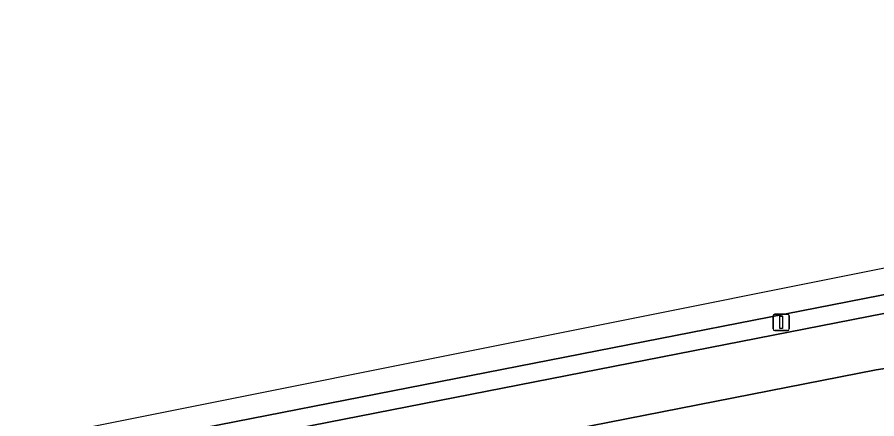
# Model space of a CAD drawing. Extents: x 160377 to 161131, y 383938 to 384853.
# Drawn here: x 160704.8 to 160757.4, y 384822.3 to 384846.9 of the extents above; entities that cross this region are included whole.
import ezdxf

# ---------------------------------------------------------------- set-up
doc = ezdxf.new("R2010")
doc.units = 0
for name, color, linetype in [('IMGEO_Lichtmast', 7, 'Continuous'), ('IMGEO_Rijbaan_regionaal_gesloten', 7, 'Continuous'), ('IMGEO_Verkeerseiland_open', 7, 'Continuous')]:
    doc.layers.add(name, color=color, linetype=linetype)

msp = doc.modelspace()

# ---------------------------------------------------------------- linework, layer by layer
at = {"layer": 'IMGEO_Lichtmast'}
for p, q in [((160751.198, 384828.735), (160751.988, 384828.735)), ((160751.988, 384828.735), (160751.198, 384828.735)), ((160751.098, 384827.835), (160751.098, 384828.635)), ((160751.098, 384828.635), (160751.098, 384827.835)), ((160752.088, 384828.635), (160752.088, 384827.835)), ((160752.088, 384827.835), (160752.088, 384828.635)), ((160751.988, 384827.735), (160751.198, 384827.735)), ((160751.198, 384827.735), (160751.988, 384827.735))]:
    msp.add_line(p, q, dxfattribs=at)
msp.add_lwpolyline([(160751.518, 384828.61), (160751.668, 384828.61), (160751.668, 384827.86), (160751.518, 384827.86), (160751.518, 384828.61)], dxfattribs=at)
for centre, start, end in [((160751.198, 384828.635), 90, 180), ((160751.198, 384828.635), 90, 180), ((160751.988, 384828.635), 0, 90), ((160751.988, 384828.635), 360, 90), ((160751.198, 384827.835), 180, 270), ((160751.198, 384827.835), 180, 270), ((160751.988, 384827.835), 270, 0), ((160751.988, 384827.835), 270, 0)]:
    msp.add_arc(centre, 0.1, start, end, dxfattribs=at)
at = {"layer": 'IMGEO_Rijbaan_regionaal_gesloten'}
for points in [[(160821.599, 384844.146), (160829.468, 384845.895), (160829.618, 384845.927), (160829.254, 384846.905), (160806.499, 384841.714), (160790.719, 384838.114), (160734.589, 384826.879), (160672.527, 384814.457), (160614.171, 384806.098), (160545.148, 384802.929), (160536.931, 384801.145)], [(160620.019, 384800.647), (160623.941, 384800.965), (160636.271, 384802.448), (160652.633, 384805.11), (160663.941, 384807.107), (160687.886, 384811.633), (160723.538, 384818.688), (160757.394, 384825.337), (160773.567, 384827.732), (160796.581, 384831.06), (160808.154, 384832.524), (160820.659, 384834.653), (160832.812, 384837.187), (160831.861, 384840.102), (160818.009, 384837.306), (160805.372, 384835.31), (160791.27, 384833.313), (160761.012, 384829.451), (160759.855, 384829.172), (160673.267, 384812.223)], [(160666.233, 384811.987), (160791.269, 384836.471), (160798.406, 384838.282)], [(160833.826, 384834.082), (160832.812, 384837.187), (160820.659, 384834.653), (160808.154, 384832.524), (160796.581, 384831.06), (160773.567, 384827.732), (160757.394, 384825.337), (160723.538, 384818.688), (160687.886, 384811.633), (160663.941, 384807.107), (160652.633, 384805.11), (160636.271, 384802.448), (160623.941, 384800.965), (160620.019, 384800.647)]]:
    msp.add_lwpolyline(points, dxfattribs=at)
at = {"layer": 'IMGEO_Verkeerseiland_open'}
msp.add_lwpolyline([(160673.267, 384812.223), (160759.855, 384829.172), (160761.012, 384829.451), (160791.519, 384835.419), (160791.269, 384836.471), (160666.233, 384811.987)], dxfattribs=at)

doc.saveas('drawing.dxf')
